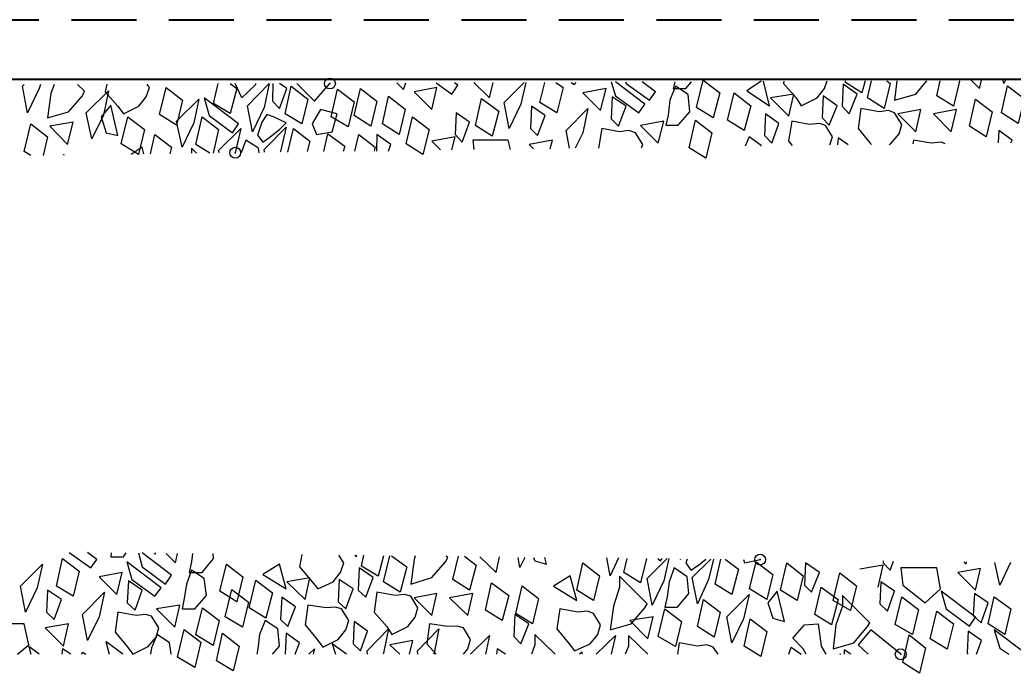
# Model space of a CAD drawing. Extents: x 312583 to 312854, y 144419 to 144597.
# Drawn here: x 312630.16 to 312643.91, y 144442.86 to 144451.91 of the extents above; entities that cross this region are included whole.
import ezdxf

# ---------------------------------------------------------------- set-up
doc = ezdxf.new("R2010")
doc.units = 0
doc.header["$LTSCALE"] = 0.3
doc.header["$PDMODE"] = 32
doc.header["$PDSIZE"] = 0.15
doc.linetypes.add('MEDIUM_DASHED', pattern=[4.5, 3, -1.5])
doc.layers.add('1', color=7, linetype='Continuous', lineweight=25)

msp = doc.modelspace()

# ---------------------------------------------------------------- linework, layer by layer
at = {"layer": '1', "linetype": 'MEDIUM_DASHED', "lineweight": 40}
msp.add_line((312628.1738, 144451.9068), (312667.4655, 144451.9068), dxfattribs=at)
at = {"layer": '1', "lineweight": 40}
msp.add_line((312626.2571, 144451.0864), (312669.6198, 144451.0864), dxfattribs=at)
at = {"layer": '1'}
for p, q in [((312630.1978, 144450.9868), (312630.2208, 144451.0098)), ((312632.8428, 144450.7491), (312632.9041, 144451.0251)), ((312633.2338, 144450.8258), (312633.1418, 144451.0251)), ((312636.8678, 144450.7644), (312637.1438, 144451.0404)), ((312637.3585, 144450.7644), (312637.4275, 144451.0404)), ((312638.3475, 144451.0481), (312638.4088, 144450.8564)), ((312638.5468, 144451.0481), (312638.5545, 144451.0251)), ((312640.4251, 144451.0558), (312640.2258, 144450.9254)), ((312641.5905, 144451.0404), (312641.5905, 144451.0634)), ((312641.8971, 144450.8258), (312641.9508, 144451.0634)), ((312642.8555, 144450.8564), (312642.9015, 144451.0634)), ((312635.1045, 144450.3198), (312635.0968, 144450.0898)), ((312637.7725, 144450.1281), (312637.7265, 144450.3734)), ((312640.2565, 144450.2891), (312640.2028, 144450.1588)), ((312643.7141, 144450.3734), (312643.7065, 144450.2048)), ((312632.7891, 144450.0591), (312632.5975, 144450.1818)), ((312633.2875, 144450.2431), (312633.2261, 144450.0668)), ((312635.8635, 144450.2278), (312635.9861, 144450.1051)), ((312637.2128, 144450.1818), (312637.2741, 144450.1204)), ((312641.4908, 144450.2738), (312641.4831, 144450.1741)), ((312641.6288, 144450.1741), (312641.4908, 144450.2738)), ((312641.9355, 144450.1971), (312641.9508, 144450.1818)), ((312630.3128, 144450.0284), (312630.2208, 144450.0821)), ((312632.9195, 144450.0668), (312632.9118, 144450.0974)), ((312633.5481, 144450.0744), (312633.5405, 144450.1128)), ((312631.8001, 144444.5238), (312631.8538, 144444.3321)), ((312634.8898, 144444.3398), (312634.9205, 144444.4931)), ((312635.1965, 144444.1251), (312635.2808, 144444.4854)), ((312636.1548, 144444.1558), (312636.2315, 144444.4778)), ((312638.5238, 144444.2554), (312638.5698, 144444.4471)), ((312638.8458, 144444.1711), (312639.1218, 144444.4471)), ((312639.4668, 144444.1864), (312639.7275, 144444.4394)), ((312639.7888, 144444.0944), (312639.8655, 144444.4394)), ((312633.8471, 144443.4121), (312633.8318, 144443.1208)), ((312642.3571, 144443.1208), (312641.9431, 144443.4581)), ((312630.7498, 144443.1974), (312630.7421, 144443.1208)), ((312630.8648, 144443.1208), (312630.7498, 144443.1974)), ((312634.9741, 144443.1208), (312634.9665, 144443.1668)), ((312635.2808, 144443.2511), (312635.4188, 144443.1208)), ((312635.6718, 144443.1208), (312635.6641, 144443.1668)), ((312636.7681, 144443.1974), (312636.7605, 144443.1208)), ((312636.8831, 144443.1208), (312636.7681, 144443.1974)), ((312637.2895, 144443.2511), (312637.2435, 144443.1208)), ((312638.5851, 144443.2358), (312638.5391, 144443.1208)), ((312641.5751, 144443.1821), (312641.5751, 144443.1208)), ((312641.6671, 144443.1208), (312641.5751, 144443.1821)), ((312643.7295, 144443.2051), (312643.8521, 144443.1208))]:
    msp.add_line(p, q, dxfattribs=at)
for points in [[(312630.4431, 144451.0098), (312630.4278, 144450.9561), (312630.2668, 144450.6188), (312630.1978, 144450.9868)], [(312630.6348, 144451.0098), (312630.5888, 144450.8871), (312630.5428, 144450.5498), (312630.8341, 144450.6341), (312631.0258, 144450.8564), (312631.0565, 144450.9178), (312630.9568, 144451.0098)], [(312631.3631, 144451.0174), (312631.3401, 144450.9101), (312631.5165, 144450.7108)], [(312631.5165, 144450.7108), (312631.5931, 144450.6034), (312631.8078, 144450.7108), (312631.9075, 144450.8411), (312631.9535, 144450.9714), (312631.9228, 144451.0174)], [(312633.0728, 144451.0251), (312633.1648, 144450.9561), (312633.0728, 144450.6111), (312632.8428, 144450.7491)], [(312633.4178, 144451.0251), (312633.4255, 144451.0098), (312633.2338, 144450.8258)], [(312633.6631, 144451.0251), (312633.6555, 144450.7798), (312633.7551, 144450.6801), (312633.8548, 144450.9561), (312633.7551, 144451.0251)], [(312633.9928, 144451.0251), (312634.2381, 144450.7798), (312634.4528, 144451.0251)], [(312635.3805, 144451.0328), (312635.4725, 144450.9408), (312635.5031, 144451.0328)], [(312635.9248, 144451.0328), (312636.1395, 144450.8794), (312636.2238, 144451.0021), (312636.1778, 144451.0328)], [(312636.4461, 144451.0404), (312636.6608, 144450.8258), (312636.7145, 144451.0404)], [(312637.1668, 144451.0404), (312637.0978, 144450.7414), (312636.9368, 144450.4041), (312636.8678, 144450.7644)], [(312637.5808, 144451.0404), (312637.6805, 144450.9714), (312637.5961, 144450.6188), (312637.3585, 144450.7644)], [(312637.7955, 144451.0404), (312637.8415, 144451.0098), (312637.8645, 144451.0404)], [(312638.4088, 144450.8564), (312638.7308, 144450.6188), (312638.8151, 144450.7414), (312638.4088, 144451.0481)], [(312638.5545, 144451.0251), (312638.8765, 144450.7951), (312638.9608, 144450.9101), (312638.7768, 144451.0481)], [(312639.2291, 144451.0481), (312639.2061, 144450.9561), (312639.3825, 144450.9561), (312639.4591, 144451.0481)], [(312640.2258, 144450.9254), (312640.5401, 144450.7184), (312640.4558, 144451.0558)], [(312640.7395, 144451.0558), (312640.7318, 144451.0251), (312640.9081, 144450.8258)], [(312640.9081, 144450.8258), (312640.9771, 144450.7184), (312641.1995, 144450.8258), (312641.2991, 144450.9561), (312641.3375, 144451.0634)], [(312641.8665, 144451.0634), (312641.8205, 144450.8948), (312641.5905, 144451.0404)], [(312642.1655, 144451.0634), (312642.2115, 144451.0251), (312642.1271, 144450.6801), (312641.8971, 144450.8258)], [(312642.3035, 144451.0634), (312642.2728, 144450.7951), (312642.5641, 144450.8794), (312642.7175, 144451.0634)], [(312643.1621, 144451.0634), (312643.1698, 144451.0558), (312643.0855, 144450.7108), (312642.8555, 144450.8564)], [(312643.3308, 144451.0711), (312643.4458, 144450.9561), (312643.4765, 144451.0711)], [(312643.8061, 144451.0711), (312643.7831, 144451.0251), (312643.7755, 144451.0711)], [(312632.5975, 144450.1818), (312632.6818, 144450.5651), (312632.9118, 144450.3888), (312632.8351, 144450.0591)], [(312637.7265, 144450.3734), (312638.0255, 144450.6801), (312637.9565, 144450.3428), (312637.8491, 144450.1281)], [(312642.1961, 144450.1818), (312642.2268, 144450.1971), (312642.3341, 144450.3274), (312642.3725, 144450.4578), (312642.2728, 144450.6188), (312642.1885, 144450.6494), (312642.0581, 144450.6341), (312641.8051, 144450.6801), (312641.7668, 144450.4041), (312641.9355, 144450.1971)], [(312630.2208, 144450.0821), (312630.3128, 144450.4654), (312630.5428, 144450.2891), (312630.4815, 144450.0284)], [(312641.3758, 144450.1741), (312641.4141, 144450.2891), (312641.3145, 144450.4424), (312641.2301, 144450.4731), (312641.0921, 144450.4578), (312640.8468, 144450.5038), (312640.8008, 144450.2278), (312640.8545, 144450.1664)], [(312631.9688, 144450.0514), (312632.0301, 144450.3198), (312632.2601, 144450.1434), (312632.2371, 144450.0514)], [(312632.9118, 144450.0974), (312633.2185, 144450.4041), (312633.1418, 144450.0668)], [(312633.5405, 144450.1128), (312633.8471, 144450.4194), (312633.7705, 144450.0821), (312633.7628, 144450.0744)], [(312633.8701, 144450.0744), (312633.9468, 144450.4041), (312634.1768, 144450.2278), (312634.1385, 144450.0821)], [(312634.3685, 144450.0821), (312634.4221, 144450.3274), (312634.6598, 144450.1588), (312634.6368, 144450.0821)], [(312634.7978, 144450.0898), (312634.8515, 144450.3198), (312635.0815, 144450.1434), (312635.0661, 144450.0898)], [(312635.2655, 144450.0898), (312635.2961, 144450.1818), (312635.1045, 144450.3198)], [(312636.1395, 144450.1051), (312636.1855, 144450.2891), (312635.8635, 144450.2278)], [(312638.7691, 144450.1358), (312638.7845, 144450.1818), (312638.6848, 144450.3428), (312638.5928, 144450.3734), (312638.4625, 144450.3581), (312638.2171, 144450.4041), (312638.1711, 144450.1281)], [(312640.4251, 144450.1588), (312640.4251, 144450.1664), (312640.2565, 144450.2891)], [(312643.8828, 144450.2048), (312643.8981, 144450.2431), (312643.7141, 144450.3734)], [(312633.4715, 144450.0668), (312633.4638, 144450.1281), (312633.2875, 144450.2431)], [(312636.9521, 144450.1128), (312636.9215, 144450.2431), (312636.4308, 144450.2431), (312636.4461, 144450.1128)], [(312637.5041, 144450.1204), (312637.5348, 144450.2431), (312637.2128, 144450.1818)], [(312642.9705, 144450.1894), (312642.9168, 144450.2124), (312642.7788, 144450.1971), (312642.5335, 144450.2431), (312642.5258, 144450.1894)], [(312630.7651, 144450.0361), (312630.7651, 144450.0438), (312630.7728, 144450.0361)], [(312631.8768, 144450.0514), (312631.8538, 144450.1434), (312631.7005, 144450.0438)], [(312632.6051, 144450.0591), (312632.5361, 144450.1281), (312632.5361, 144450.0591)], [(312630.8418, 144444.5314), (312631.1408, 144444.3168), (312631.2251, 144444.4318), (312631.0948, 144444.5314)], [(312631.4245, 144444.5238), (312631.4168, 144444.4701), (312631.5931, 144444.4701), (312631.6315, 144444.5238)], [(312631.8538, 144444.3321), (312632.1758, 144444.0944), (312632.2601, 144444.2171), (312631.8538, 144444.5238)], [(312632.0378, 144444.5238), (312632.0301, 144444.5008), (312632.0225, 144444.5161)], [(312632.1835, 144444.5161), (312632.3138, 144444.3858), (312632.3445, 144444.5161)], [(312632.5515, 144444.5161), (312632.5361, 144444.4011), (312632.5055, 144444.2554), (312632.6818, 144444.2554), (312632.8428, 144444.4471), (312632.8351, 144444.5161)], [(312634.0618, 144444.5008), (312634.0311, 144444.3321), (312634.2075, 144444.1251)], [(312634.2075, 144444.1251), (312634.2841, 144444.0254), (312634.4988, 144444.1251), (312634.5985, 144444.2554), (312634.6445, 144444.3858), (312634.5755, 144444.4931)], [(312634.7978, 144444.4931), (312634.8208, 144444.4701), (312634.8208, 144444.4931)], [(312635.1965, 144444.4854), (312635.1198, 144444.2018), (312634.8898, 144444.3398)], [(312635.3038, 144444.4854), (312635.5185, 144444.3321), (312635.4265, 144443.9794), (312635.1965, 144444.1251)], [(312635.6335, 144444.4854), (312635.6181, 144444.4318), (312635.5721, 144444.0944), (312635.8635, 144444.1864), (312636.0551, 144444.4011), (312636.0858, 144444.4624), (312636.0628, 144444.4778)], [(312636.3158, 144444.4778), (312636.4768, 144444.3551), (312636.3848, 144444.0101), (312636.1548, 144444.1558)], [(312636.5305, 144444.4701), (312636.7528, 144444.2554), (312636.7988, 144444.4701)], [(312637.1515, 144444.4624), (312637.0825, 144444.3244), (312637.0595, 144444.4624)], [(312637.2741, 144444.4624), (312637.2895, 144444.4164), (312637.4505, 144444.3704), (312637.4275, 144444.4624)], [(312638.4471, 144444.4548), (312638.3321, 144444.2094), (312638.2861, 144444.4548)], [(312638.8381, 144444.4471), (312638.7538, 144444.1098), (312638.5238, 144444.2554)], [(312639.1448, 144444.4471), (312639.0758, 144444.1404), (312638.9148, 144443.8031), (312638.8458, 144444.1711)], [(312638.9915, 144444.4471), (312639.0298, 144444.4164), (312639.0528, 144444.4471)], [(312639.3135, 144444.4394), (312639.3058, 144444.4318), (312639.3058, 144444.4394)], [(312639.3978, 144444.4394), (312639.3825, 144444.3858), (312639.4515, 144444.2861), (312639.5588, 144444.3551), (312639.6585, 144444.4394)], [(312639.7658, 144444.4394), (312639.6968, 144444.1558), (312639.5435, 144443.8184), (312639.4668, 144444.1864)], [(312639.9268, 144444.4394), (312640.1108, 144444.3014), (312640.0188, 144443.9488), (312639.7888, 144444.0944)], [(312640.1798, 144444.4318), (312640.1951, 144444.3858), (312640.4098, 144444.4318)], [(312642.1118, 144444.4164), (312642.1118, 144444.3858), (312642.2115, 144444.2861), (312642.2575, 144444.4088)], [(312643.2311, 144444.4011), (312643.2618, 144444.3704), (312643.2695, 144444.4011)], [(312643.8751, 144444.3934), (312643.7295, 144444.0791), (312643.6605, 144444.3934)], [(312642.0428, 144444.0484), (312642.1118, 144444.3551), (312641.7898, 144444.3014)], [(312633.5558, 144443.5884), (312633.4791, 144443.3968), (312633.4561, 144443.1974), (312633.4408, 144443.1208)], [(312633.6555, 144443.1208), (312633.7551, 144443.2358), (312633.7321, 144443.4734), (312633.5558, 144443.5884)], [(312630.1288, 144443.1208), (312630.2821, 144443.2511), (312630.2208, 144443.5424), (312629.7301, 144443.5424), (312629.7608, 144443.3124)], [(312633.9698, 144443.1208), (312634.0311, 144443.2818), (312633.8471, 144443.4121)], [(312634.9665, 144443.1668), (312635.2655, 144443.4734), (312635.1965, 144443.1361), (312635.1888, 144443.1208)], [(312635.6641, 144443.1668), (312635.9631, 144443.4734), (312635.8941, 144443.1361), (312635.8865, 144443.1208)], [(312636.3005, 144443.1208), (312636.3618, 144443.1974), (312636.4001, 144443.3278), (312636.3005, 144443.4888), (312636.2161, 144443.5118), (312636.0858, 144443.5041), (312635.8328, 144443.5424), (312635.7945, 144443.2664), (312635.9248, 144443.1208)], [(312641.0461, 144443.1208), (312641.0078, 144443.1974), (312640.8621, 144443.3431), (312641.0231, 144443.5271), (312641.2148, 144443.5424), (312641.2531, 144443.2358), (312641.3221, 144443.1208)], [(312641.9431, 144443.4581), (312641.7668, 144443.2511), (312641.9048, 144443.1208)], [(312643.2925, 144443.4428), (312643.2771, 144443.1361), (312643.2925, 144443.1208)], [(312643.4075, 144443.1208), (312643.4765, 144443.3124), (312643.2925, 144443.4428)], [(312644.0975, 144443.1208), (312643.6528, 144443.4581), (312643.7295, 144443.2051)], [(312631.5855, 144443.1208), (312631.3478, 144443.2971), (312631.3938, 144443.1208)], [(312632.0608, 144443.3968), (312631.9841, 144443.2128), (312631.9688, 144443.1208)], [(312632.2525, 144443.1208), (312632.2295, 144443.2818), (312632.0608, 144443.3968)], [(312635.5568, 144443.1208), (312635.6028, 144443.3124), (312635.2808, 144443.2511)], [(312636.4001, 144443.1208), (312636.6608, 144443.3814), (312636.6071, 144443.1208)], [(312637.5731, 144443.1208), (312637.2895, 144443.3968), (312637.2895, 144443.2511)], [(312638.1405, 144443.1208), (312638.4088, 144443.3814), (312638.3475, 144443.1208)], [(312638.8535, 144443.1208), (312638.5851, 144443.3814), (312638.5851, 144443.2358)], [(312639.8271, 144443.1208), (312639.7581, 144443.2204), (312639.6738, 144443.2511), (312639.5435, 144443.2358), (312639.2905, 144443.2818), (312639.2675, 144443.1208)], [(312630.4278, 144443.1208), (312630.2821, 144443.2281), (312630.3128, 144443.1208)], [(312631.0181, 144443.1208), (312631.0258, 144443.1514), (312631.0718, 144443.1208)], [(312634.1615, 144443.1208), (312634.2381, 144443.1974), (312634.2228, 144443.1208)], [(312634.6828, 144443.1208), (312634.4835, 144443.2664), (312634.5295, 144443.1208)], [(312637.9488, 144443.1208), (312637.9411, 144443.1514), (312637.9105, 144443.1208)], [(312640.8085, 144443.1208), (312640.8391, 144443.2204), (312640.9771, 144443.1208)], [(312641.5138, 144443.1208), (312641.5215, 144443.1208), (312641.5138, 144443.1208)]]:
    msp.add_lwpolyline(points, dxfattribs=at)
for points in [[(312633.3105, 144450.7184), (312633.6095, 144451.0251), (312633.5405, 144450.6954), (312633.3795, 144450.3581)], [(312633.8318, 144450.6034), (312633.9161, 144450.9868), (312634.1461, 144450.8104), (312634.0618, 144450.4654)], [(312639.2368, 144450.9868), (312639.1601, 144450.7951), (312639.1371, 144450.5881), (312639.1065, 144450.4501), (312639.2751, 144450.4501), (312639.4361, 144450.6341), (312639.4131, 144450.8718)], [(312639.5281, 144450.6954), (312639.6201, 144451.0711), (312639.8501, 144450.8948), (312639.7581, 144450.5498)], [(312641.5598, 144451.0174), (312641.5445, 144450.7108), (312641.6441, 144450.6034), (312641.7515, 144450.8794)], [(312643.7525, 144450.6188), (312643.8368, 144450.9944), (312644.0668, 144450.8181), (312643.9825, 144450.4731)], [(312631.0795, 144450.6188), (312631.3861, 144450.9254), (312631.3171, 144450.5881), (312631.1561, 144450.2584)], [(312632.0915, 144450.5958), (312632.1835, 144450.9714), (312632.4135, 144450.7951), (312632.3291, 144450.4501)], [(312634.4681, 144450.5651), (312634.5601, 144450.9484), (312634.7901, 144450.7721), (312634.7058, 144450.4271)], [(312634.7901, 144450.5804), (312634.8745, 144450.9561), (312635.1045, 144450.7798), (312635.0201, 144450.4348)], [(312635.1811, 144450.4654), (312635.2655, 144450.8488), (312635.4955, 144450.6724), (312635.4111, 144450.3198)], [(312635.6181, 144450.9101), (312635.8635, 144450.6648), (312635.9325, 144450.9714)], [(312637.9565, 144450.8948), (312638.2018, 144450.6494), (312638.2785, 144450.9561)], [(312638.3628, 144450.8411), (312638.3475, 144450.5344), (312638.4471, 144450.4348), (312638.5545, 144450.7108)], [(312639.9575, 144450.5191), (312640.0495, 144450.8948), (312640.2795, 144450.7184), (312640.1875, 144450.3734)], [(312640.5555, 144450.8258), (312640.8085, 144450.5728), (312640.8775, 144450.8794)], [(312641.2838, 144450.8564), (312641.2685, 144450.5498), (312641.3681, 144450.4501), (312641.4755, 144450.7184)], [(312631.2865, 144450.5651), (312631.3555, 144450.3428), (312631.5165, 144450.3044), (312631.4168, 144450.7261)], [(312632.3291, 144450.5038), (312632.6358, 144450.8104), (312632.5668, 144450.4808), (312632.4058, 144450.1434)], [(312632.7815, 144450.5804), (312633.1035, 144450.3428), (312633.1878, 144450.4654), (312632.7125, 144450.8258)], [(312636.4691, 144450.4424), (312636.5535, 144450.8181), (312636.7911, 144450.6418), (312636.6991, 144450.2968)], [(312637.2435, 144450.7108), (312637.2281, 144450.4041), (312637.3278, 144450.3044), (312637.4351, 144450.5804)], [(312643.3078, 144450.4348), (312643.3921, 144450.8104), (312643.6221, 144450.6341), (312643.5378, 144450.2891)], [(312631.5625, 144450.1894), (312631.6545, 144450.5651), (312631.8845, 144450.3888), (312631.8001, 144450.0438)], [(312633.6708, 144450.5651), (312633.5788, 144450.5958), (312633.5098, 144450.4884), (312633.4485, 144450.3121), (312633.5251, 144450.2124), (312633.6248, 144450.2891), (312633.7551, 144450.3888), (312633.8471, 144450.4808)], [(312634.3225, 144450.6648), (312634.2075, 144450.4654), (312634.2688, 144450.3198), (312634.4835, 144450.3581), (312634.5525, 144450.6034)], [(312635.5108, 144450.1894), (312635.5951, 144450.5651), (312635.8251, 144450.3888), (312635.7408, 144450.0438)], [(312636.2008, 144450.6188), (312636.1855, 144450.3198), (312636.2851, 144450.2124), (312636.3848, 144450.4884)], [(312640.4865, 144450.6034), (312640.4711, 144450.3044), (312640.5708, 144450.1971), (312640.6705, 144450.4731)], [(312642.3188, 144450.6034), (312642.5641, 144450.3581), (312642.6331, 144450.6648)], [(312642.8095, 144450.6034), (312643.0548, 144450.3581), (312643.1315, 144450.6648)], [(312630.5735, 144450.4348), (312630.8188, 144450.1818), (312630.8955, 144450.4884)], [(312638.7538, 144450.4424), (312638.9991, 144450.1971), (312639.0758, 144450.5038)], [(312639.4285, 144450.1358), (312639.5128, 144450.5191), (312639.7428, 144450.3428), (312639.6585, 144449.9901)], [(312630.6655, 144444.0638), (312630.7498, 144444.4471), (312630.9798, 144444.2708), (312630.8955, 144443.9258)], [(312631.7081, 144444.1558), (312632.0301, 144443.9258), (312632.1145, 144444.0408), (312631.6391, 144444.4011)], [(312637.8721, 144444.0101), (312637.9565, 144444.3858), (312638.1865, 144444.2094), (312638.1021, 144443.8644)], [(312640.2641, 144444.0254), (312640.3561, 144444.4011), (312640.5861, 144444.2248), (312640.5018, 144443.8798)], [(312640.6935, 144444.0101), (312640.7778, 144444.3858), (312641.0078, 144444.2094), (312640.9235, 144443.8644)], [(312641.0385, 144444.3858), (312641.0231, 144444.0791), (312641.1228, 144443.9794), (312641.2301, 144444.2554)], [(312630.1671, 144444.0638), (312630.4738, 144444.3704), (312630.3971, 144444.0408), (312630.2361, 144443.7034)], [(312631.2558, 144444.1941), (312631.5011, 144443.9488), (312631.5778, 144444.2554)], [(312632.5361, 144444.2861), (312632.4671, 144444.0944), (312632.4365, 144443.8951), (312632.4058, 144443.7494), (312632.5821, 144443.7494), (312632.7431, 144443.9334), (312632.7125, 144444.1711)], [(312632.9271, 144443.9948), (312633.0191, 144444.3704), (312633.2491, 144444.1941), (312633.1648, 144443.8491)], [(312633.5251, 144444.2248), (312633.8471, 144444.0254), (312633.7551, 144444.3704)], [(312634.8591, 144444.3168), (312634.8438, 144444.0101), (312634.9511, 144443.9104), (312635.0508, 144444.1864)], [(312639.2215, 144444.3168), (312639.1525, 144444.1251), (312639.1218, 144443.9181), (312639.0911, 144443.7724), (312639.2675, 144443.7724), (312639.4208, 144443.9641), (312639.3978, 144444.1941)], [(312641.4218, 144443.8644), (312641.5138, 144444.2478), (312641.7438, 144444.0714), (312641.6595, 144443.7264)], [(312642.3878, 144444.0791), (312642.6945, 144443.8338), (312642.9091, 144444.0254), (312642.8555, 144444.3168), (312642.3571, 144444.3168)], [(312643.1468, 144444.2554), (312643.3921, 144444.0101), (312643.4611, 144444.3091)], [(312631.6621, 144444.1404), (312631.6468, 144443.8338), (312631.7541, 144443.7341), (312631.8538, 144444.0101)], [(312633.3335, 144443.7648), (312633.4255, 144444.1481), (312633.6555, 144443.9718), (312633.5635, 144443.6191)], [(312633.8548, 144444.1251), (312634.1078, 144443.8798), (312634.1768, 144444.1788)], [(312634.5831, 144444.1558), (312634.5678, 144443.8491), (312634.6751, 144443.7494), (312634.7748, 144444.0254)], [(312636.6071, 144443.7341), (312636.6915, 144444.1098), (312636.9291, 144443.9334), (312636.8371, 144443.5884)], [(312637.5501, 144444.0638), (312637.8721, 144443.8644), (312637.7801, 144444.2094)], [(312638.4625, 144444.0484), (312638.3781, 144443.7878), (312638.3321, 144443.4581), (312638.6235, 144443.5424), (312638.8151, 144443.7648), (312638.8458, 144443.8184), (312638.4625, 144444.2018)], [(312642.0811, 144444.1251), (312642.0658, 144443.8184), (312642.1731, 144443.7188), (312642.2728, 144443.9948)], [(312630.5428, 144444.0101), (312630.5275, 144443.7034), (312630.6348, 144443.6038), (312630.7345, 144443.8798)], [(312631.0258, 144443.6728), (312631.3325, 144443.9794), (312631.2558, 144443.6421), (312631.0948, 144443.3124)], [(312633.0038, 144443.6421), (312633.0958, 144444.0178), (312633.3258, 144443.8414), (312633.2415, 144443.4964)], [(312635.2425, 144443.5041), (312635.3115, 144443.3968), (312635.5338, 144443.5041), (312635.6335, 144443.6344), (312635.6718, 144443.7648), (312635.5721, 144443.9258), (312635.4878, 144443.9488), (312635.3575, 144443.9334), (312635.1045, 144443.9794), (312635.0661, 144443.7034)], [(312635.6181, 144443.9028), (312635.8635, 144443.6574), (312635.9325, 144443.9641)], [(312636.1088, 144443.9028), (312636.3618, 144443.6574), (312636.4308, 144443.9641)], [(312637.0288, 144443.6881), (312637.1131, 144444.0714), (312637.3431, 144443.8951), (312637.2588, 144443.5424)], [(312640.5171, 144443.8338), (312640.5861, 144443.6191), (312640.7471, 144443.5731), (312640.6475, 144443.9948)], [(312641.1688, 144443.6728), (312641.2531, 144444.0484), (312641.4908, 144443.8798), (312641.3988, 144443.5271)], [(312642.9858, 144443.7494), (312643.3078, 144443.5118), (312643.3921, 144443.6344), (312642.9168, 144443.9948)], [(312643.3768, 144443.9641), (312643.3615, 144443.6574), (312643.4688, 144443.5578), (312643.5685, 144443.8338)], [(312633.7858, 144443.9104), (312633.7705, 144443.6038), (312633.8701, 144443.5041), (312633.9775, 144443.7801)], [(312639.5435, 144443.5041), (312639.6278, 144443.8798), (312639.8578, 144443.7034), (312639.7735, 144443.3584)], [(312639.9498, 144443.6421), (312640.2565, 144443.9488), (312640.1798, 144443.6114), (312640.0188, 144443.2818)], [(312641.5521, 144443.7878), (312641.4601, 144443.5271), (312641.4218, 144443.1974), (312641.7055, 144443.2818), (312641.8971, 144443.5041), (312641.9278, 144443.5578), (312641.5521, 144443.9334)], [(312642.2805, 144443.5348), (312642.3725, 144443.9181), (312642.6025, 144443.7418), (312642.5181, 144443.3968)], [(312643.5685, 144443.5424), (312643.6528, 144443.9181), (312643.8828, 144443.7494), (312643.7985, 144443.3968)], [(312631.6468, 144443.2281), (312631.7235, 144443.1208), (312631.9381, 144443.2281), (312632.0455, 144443.3584), (312632.0838, 144443.4888), (312631.9841, 144443.6498), (312631.8998, 144443.6728), (312631.7695, 144443.6574), (312631.5165, 144443.7034), (312631.4781, 144443.4274)], [(312632.0531, 144443.7494), (312632.3061, 144443.4964), (312632.3751, 144443.8031)], [(312632.5975, 144443.3891), (312632.6895, 144443.7648), (312632.9195, 144443.5884), (312632.8351, 144443.2434)], [(312634.2765, 144443.3278), (312634.3531, 144443.2204), (312634.5678, 144443.3278), (312634.6751, 144443.4581), (312634.7135, 144443.5884), (312634.6138, 144443.7494), (312634.5295, 144443.7724), (312634.3991, 144443.7648), (312634.1461, 144443.8031), (312634.1078, 144443.5271)], [(312637.7648, 144443.2664), (312637.8415, 144443.1668), (312638.0561, 144443.2664), (312638.1635, 144443.3968), (312638.2018, 144443.5271), (312638.1021, 144443.6881), (312638.0178, 144443.7188), (312637.8875, 144443.7034), (312637.6345, 144443.7494), (312637.5961, 144443.4734)], [(312638.9991, 144443.3661), (312639.0911, 144443.7494), (312639.3211, 144443.5731), (312639.2368, 144443.2281)], [(312642.7635, 144443.3354), (312642.8555, 144443.7188), (312643.0855, 144443.5424), (312643.0011, 144443.1898)], [(312634.7901, 144443.5731), (312634.7748, 144443.2664), (312634.8745, 144443.1668), (312634.9741, 144443.4428)], [(312637.0135, 144443.6728), (312636.9981, 144443.3661), (312637.0978, 144443.2664), (312637.2051, 144443.5424)], [(312638.6081, 144443.5884), (312638.8535, 144443.3354), (312638.9301, 144443.6421)], [(312640.1875, 144443.2358), (312640.2718, 144443.6114), (312640.5018, 144443.4351), (312640.4175, 144443.0901)], [(312630.5121, 144443.4888), (312630.7651, 144443.2358), (312630.8341, 144443.5424)], [(312632.3445, 144443.0824), (312632.4365, 144443.4658), (312632.6665, 144443.2894), (312632.5821, 144442.9368)], [(312632.8811, 144443.0288), (312632.9655, 144443.4121), (312633.1955, 144443.2358), (312633.1111, 144442.8908)], [(312642.3878, 144443.0058), (312642.4721, 144443.3891), (312642.7021, 144443.2128), (312642.6178, 144442.8601)]]:
    msp.add_lwpolyline(points, close=True, dxfattribs=at)
for p in [(312634.4528, 144451.0251), (312633.1418, 144450.0668), (312640.4098, 144444.4318), (312642.3571, 144443.1208)]:
    msp.add_point(p, dxfattribs=at)

doc.saveas('drawing.dxf')
